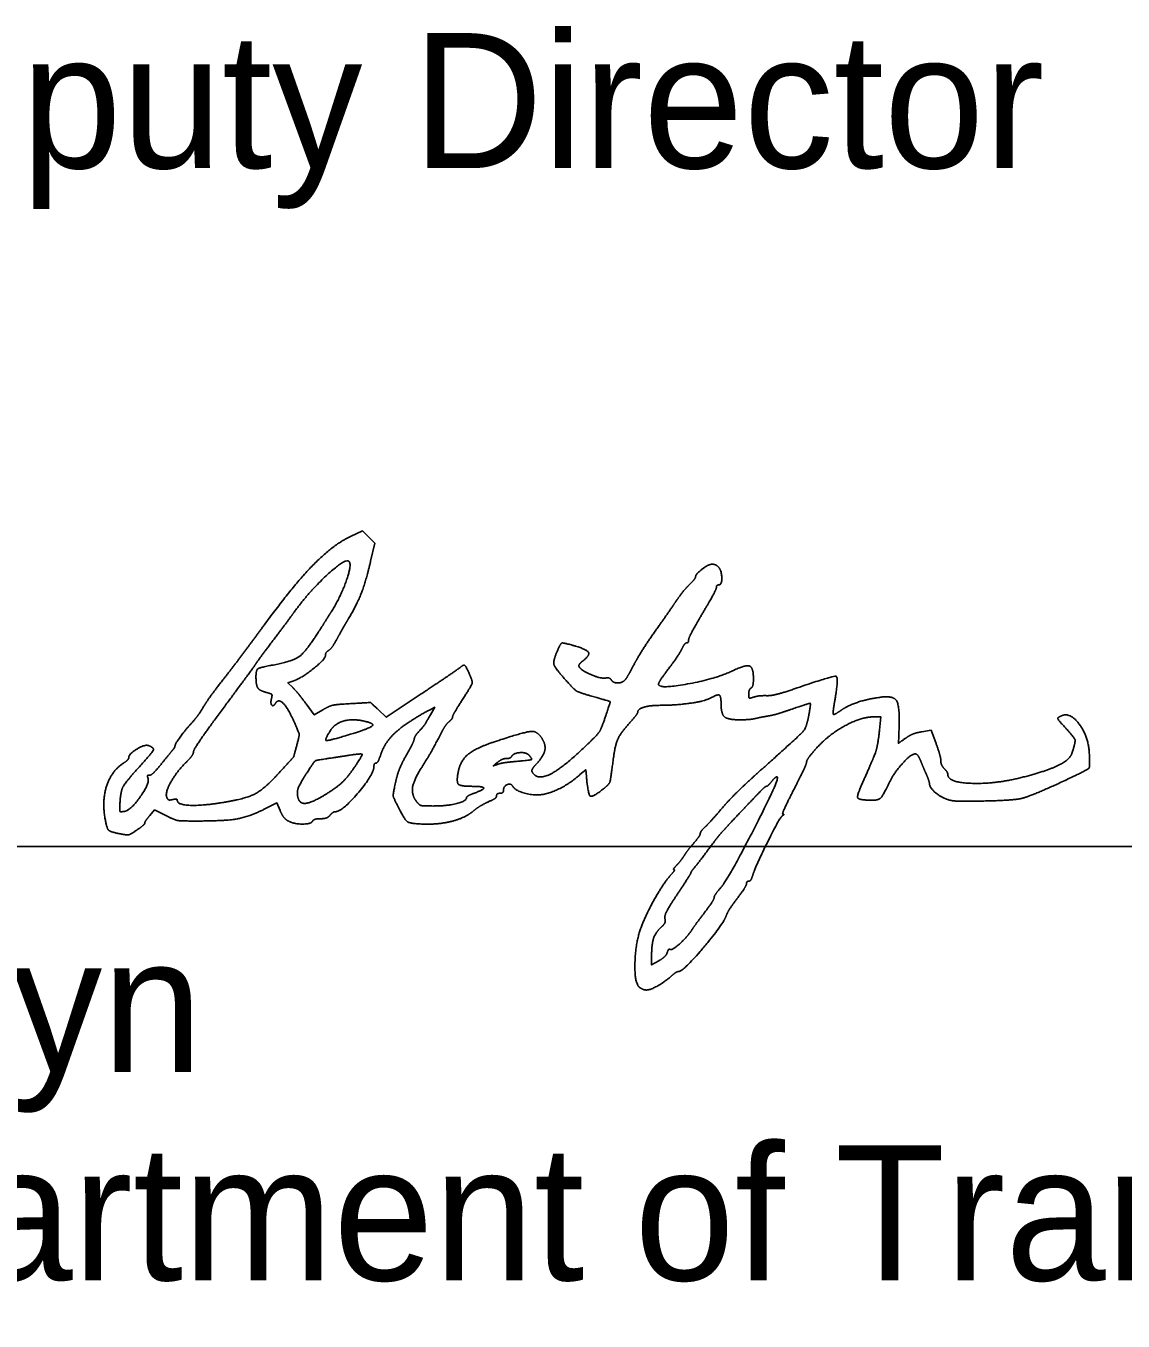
# Model space of a CAD drawing. Extents: x -6.4 to 34, y -4.2 to 22.
# Drawn here: x 25.708 to 26.846, y 7.34 to 8.682 of the extents above; entities that cross this region are included whole.
import ezdxf

# ---------------------------------------------------------------- set-up
doc = ezdxf.new("R2010")
doc.units = 0
for name, color, linetype in [('Default', 7, 'Continuous'), ('SH_Data', 7, 'Continuous'), ('SH_Text', 7, 'Continuous')]:
    doc.layers.add(name, color=color, linetype=linetype)

msp = doc.modelspace()

# ---------------------------------------------------------------- linework, layer by layer
at = {"layer": 'Default'}
for points in [[(26.0447, 8.153), (26.0573, 8.1589), (26.0637, 8.1525), (26.0701, 8.1461), (26.0656, 8.1274)], [(25.9848, 8.003), (25.9798, 8.0014), (25.9849, 7.9963)], [(25.9986, 7.9796), (26.0071, 7.9681), (26.0159, 7.9733)], [(26.0737, 7.9733), (26.0819, 7.9657), (26.1181, 7.9898)], [(26.1276, 7.9681), (26.1321, 7.976), (26.1266, 7.9731)], [(26.5935, 7.9522), (26.595, 7.966), (26.5871, 7.966)], [(26.6373, 7.9505), (26.647, 7.9521), (26.6521, 7.9385)], [(26.2894, 7.9044), (26.2887, 7.9112), (26.2828, 7.9061)], [(25.9718, 7.8688), (25.9684, 7.8768), (25.9546, 7.8699)], [(25.8531, 7.8637), (25.8416, 7.8695), (25.8366, 7.8637)], [(26.3571, 7.7183), (26.3571, 7.7089), (26.3647, 7.7132)]]:
    msp.add_lwpolyline(points, dxfattribs=at)
for points in [[(25.9551, 8.0611), (25.9848, 8.1017), (26.0266, 8.1446), (26.0447, 8.153)], [(26.0432, 8.1272), (26.0396, 8.1308), (26.001, 8.0951), (25.9857, 8.0738)], [(26.0249, 8.0752), (26.0344, 8.09), (26.0464, 8.1241), (26.0432, 8.1272)], [(26.0656, 8.1274), (26.0607, 8.1063), (26.0515, 8.0827), (26.0421, 8.0668)], [(26.4027, 8.1111), (26.4027, 8.1139), (26.4159, 8.1242), (26.4197, 8.1243)], [(26.4197, 8.1243), (26.4217, 8.1243), (26.4247, 8.1231), (26.4263, 8.1215)], [(26.4263, 8.1215), (26.4297, 8.118), (26.4301, 8.1028), (26.4267, 8.1028)], [(26.3823, 8.0858), (26.3863, 8.0916), (26.3925, 8.0993), (26.3961, 8.103)], [(26.3961, 8.103), (26.3998, 8.1066), (26.4027, 8.1103), (26.4027, 8.1111)], [(26.4243, 8.1002), (26.4243, 8.0989), (26.4179, 8.0868), (26.4099, 8.0734)], [(26.4267, 8.1028), (26.4254, 8.1028), (26.4243, 8.1016), (26.4243, 8.1002)], [(26.3607, 8.0548), (26.3687, 8.066), (26.3784, 8.0799), (26.3823, 8.0858)], [(25.9857, 8.0738), (25.9821, 8.0689), (25.9727, 8.0562), (25.9647, 8.0457)], [(26.0144, 8.0585), (26.0177, 8.0637), (26.0224, 8.0712), (26.0249, 8.0752)], [(26.4099, 8.0734), (26.402, 8.06), (26.3955, 8.0476), (26.3955, 8.0459)], [(25.915, 8.0077), (25.9239, 8.019), (25.9419, 8.0431), (25.9551, 8.0611)], [(25.9646, 8.0198), (25.9852, 8.0236), (25.9993, 8.0345), (26.0144, 8.0585)], [(26.0421, 8.0668), (26.0385, 8.0608), (26.0333, 8.0516), (26.0305, 8.0464)], [(25.9647, 8.0457), (25.9568, 8.0352), (25.9487, 8.0242), (25.9467, 8.0213)], [(26.0305, 8.0464), (26.0276, 8.0411), (26.0238, 8.0359), (26.022, 8.0348)], [(26.3393, 8.0212), (26.3432, 8.0284), (26.3528, 8.0435), (26.3607, 8.0548)], [(26.3955, 8.0459), (26.3955, 8.0442), (26.3946, 8.0428), (26.3935, 8.0428)], [(26.022, 8.0348), (26.0202, 8.0338), (26.0187, 8.0313), (26.0187, 8.0294)], [(26.2685, 8.0036), (26.257, 8.0166), (26.2547, 8.0234), (26.2587, 8.033)], [(26.2587, 8.033), (26.2624, 8.0421), (26.2656, 8.0431), (26.2783, 8.0393)], [(26.2783, 8.0393), (26.2903, 8.0358), (26.2931, 8.0296), (26.2854, 8.0238)], [(26.3883, 8.0362), (26.3865, 8.0325), (26.3804, 8.0234), (26.3747, 8.016)], [(26.3935, 8.0428), (26.3924, 8.0428), (26.3901, 8.0398), (26.3883, 8.0362)], [(25.9467, 8.0213), (25.9448, 8.0183), (25.9294, 7.9974), (25.9126, 7.9747)], [(25.9467, 8.0077), (25.9467, 8.0146), (25.9508, 8.0173), (25.9646, 8.0198)], [(26.0187, 8.0294), (26.0187, 8.0257), (25.993, 8.0056), (25.9848, 8.003)], [(26.1572, 8.0163), (26.1618, 8.0201), (26.1641, 8.0192), (26.1671, 8.0126)], [(26.2854, 8.0238), (26.2827, 8.0217), (26.2812, 8.0188), (26.2822, 8.0175)], [(26.3301, 8.005), (26.3314, 8.0066), (26.3355, 8.0139), (26.3393, 8.0212)], [(26.4419, 8.0141), (26.4549, 8.0203), (26.4627, 8.0172), (26.4627, 8.0058)], [(25.8934, 7.9783), (25.8964, 7.9831), (25.9061, 7.9963), (25.915, 8.0077)], [(25.9577, 7.9913), (25.9506, 7.9931), (25.9467, 7.9988), (25.9467, 8.0077)], [(26.1181, 7.9898), (26.138, 8.0031), (26.1556, 8.015), (26.1572, 8.0163)], [(26.1671, 8.0126), (26.1715, 8.003), (26.1706, 7.9989), (26.1603, 7.983)], [(26.2822, 8.0175), (26.2849, 8.0137), (26.3048, 8.0055), (26.3094, 8.0063)], [(26.3094, 8.0063), (26.3117, 8.0067), (26.3142, 8.0059), (26.3151, 8.0045)], [(26.3151, 8.0045), (26.3172, 8.001), (26.3272, 8.0013), (26.3301, 8.005)], [(26.3747, 8.016), (26.369, 8.0085), (26.3643, 8.0012), (26.3643, 7.9999)], [(26.3643, 7.9999), (26.3643, 7.9946), (26.4239, 8.0055), (26.4419, 8.0141)], [(26.4627, 8.0058), (26.4627, 8.0012), (26.4617, 7.9968), (26.4603, 7.996)], [(26.5051, 7.995), (26.5454, 8.0089), (26.5514, 8.0073), (26.5472, 7.9834)], [(25.9628, 7.985), (25.9637, 7.9886), (25.9625, 7.9901), (25.9577, 7.9913)], [(25.9849, 7.9963), (25.9877, 7.9935), (25.9939, 7.986), (25.9986, 7.9796)], [(26.2919, 7.9884), (26.2812, 7.9915), (26.2763, 7.9947), (26.2685, 8.0036)], [(26.4603, 7.996), (26.459, 7.9951), (26.4579, 7.9923), (26.4579, 7.9896)], [(26.4763, 7.988), (26.4804, 7.9878), (26.4934, 7.991), (26.5051, 7.995)], [(25.8771, 7.9564), (25.8837, 7.9638), (25.888, 7.9695), (25.8934, 7.9783)], [(25.9671, 7.9803), (25.9647, 7.9764), (25.9615, 7.9799), (25.9628, 7.985)], [(25.9859, 7.9617), (25.9798, 7.9753), (25.97, 7.985), (25.9671, 7.9803)], [(26.0159, 7.9733), (26.0225, 7.9772), (26.03, 7.9789), (26.0452, 7.9798)], [(26.0452, 7.9798), (26.0655, 7.9809), (26.0656, 7.9809), (26.0737, 7.9733)], [(26.1603, 7.983), (26.1551, 7.9749), (26.1507, 7.9673), (26.1507, 7.9662)], [(26.3087, 7.9647), (26.3144, 7.9815), (26.314, 7.9821), (26.2919, 7.9884)], [(26.367, 7.978), (26.3555, 7.978), (26.3427, 7.9742), (26.3427, 7.9708)], [(26.4177, 7.9853), (26.4121, 7.9823), (26.3819, 7.978), (26.367, 7.978)], [(26.4291, 7.9806), (26.4291, 7.9879), (26.4254, 7.9895), (26.4177, 7.9853)], [(26.4485, 7.963), (26.436, 7.963), (26.4291, 7.9693), (26.4291, 7.9806)], [(26.4579, 7.9896), (26.4579, 7.9857), (26.459, 7.9852), (26.4633, 7.9866)], [(26.4633, 7.9866), (26.4663, 7.9875), (26.4721, 7.9881), (26.4763, 7.988)], [(26.5203, 7.9684), (26.5224, 7.9799), (26.5207, 7.9803), (26.4997, 7.9731)], [(26.5472, 7.9834), (26.5459, 7.9758), (26.5452, 7.9692), (26.5456, 7.9687)], [(26.5532, 7.9726), (26.5604, 7.9776), (26.5787, 7.9839), (26.5923, 7.9861)], [(26.5923, 7.9861), (26.607, 7.9884), (26.6146, 7.978), (26.6139, 7.9567)], [(25.9126, 7.9747), (25.8958, 7.9521), (25.882, 7.9319), (25.8819, 7.93)], [(26.1266, 7.9731), (26.1032, 7.9605), (26.0804, 7.9399), (26.0763, 7.9274)], [(26.1148, 7.9499), (26.1203, 7.9559), (26.1228, 7.9595), (26.1276, 7.9681)], [(26.1507, 7.9662), (26.1507, 7.9651), (26.1491, 7.9628), (26.1472, 7.9612)], [(26.2904, 7.9374), (26.3008, 7.9474), (26.305, 7.9536), (26.3087, 7.9647)], [(26.3427, 7.9708), (26.3427, 7.9699), (26.3385, 7.9645), (26.3334, 7.9587)], [(26.4651, 7.9644), (26.4618, 7.9636), (26.4543, 7.963), (26.4485, 7.963)], [(26.4783, 7.967), (26.4744, 7.9663), (26.4684, 7.9652), (26.4651, 7.9644)], [(26.4755, 7.9154), (26.511, 7.947), (26.5179, 7.9552), (26.5203, 7.9684)], [(26.4997, 7.9731), (26.4919, 7.9704), (26.4823, 7.9676), (26.4783, 7.967)], [(26.5871, 7.966), (26.5745, 7.966), (26.5407, 7.9475), (26.5285, 7.934)], [(26.5456, 7.9687), (26.5461, 7.9682), (26.5495, 7.97), (26.5532, 7.9726)], [(26.7839, 7.9573), (26.7786, 7.963), (26.7784, 7.9657), (26.783, 7.9674)], [(26.783, 7.9674), (26.7916, 7.9707), (26.81, 7.9458), (26.811, 7.9295)], [(25.8627, 7.9359), (25.8627, 7.9376), (25.8719, 7.9506), (25.8771, 7.9564)], [(25.9892, 7.9372), (25.9918, 7.947), (25.9915, 7.9492), (25.9859, 7.9617)], [(26.0244, 7.9525), (26.0173, 7.9418), (26.0219, 7.941), (26.0463, 7.9485)], [(26.0569, 7.962), (26.0461, 7.9642), (26.0287, 7.9591), (26.0244, 7.9525)], [(26.0463, 7.9485), (26.0656, 7.9544), (26.0696, 7.9595), (26.0569, 7.962)], [(26.1403, 7.9519), (26.1322, 7.9365), (26.1244, 7.9227), (26.1182, 7.913)], [(26.1472, 7.9612), (26.1452, 7.9596), (26.1421, 7.9554), (26.1403, 7.9519)], [(26.1941, 7.9402), (26.226, 7.9508), (26.2394, 7.9512), (26.2444, 7.9418)], [(26.3334, 7.9587), (26.3249, 7.9493), (26.3192, 7.9367), (26.3176, 7.924)], [(26.5788, 7.9043), (26.5878, 7.9242), (26.5919, 7.9374), (26.5935, 7.9522)], [(26.6139, 7.9567), (26.6132, 7.9383), (26.613, 7.9386), (26.6208, 7.9441)], [(26.6208, 7.9441), (26.6246, 7.9468), (26.632, 7.9497), (26.6373, 7.9505)], [(26.7931, 7.9282), (26.797, 7.94), (26.7955, 7.9449), (26.7839, 7.9573)], [(25.9695, 7.9067), (25.9856, 7.9242), (25.9859, 7.9247), (25.9892, 7.9372)], [(26.1024, 7.9258), (26.1068, 7.9335), (26.1106, 7.9412), (26.1108, 7.9429)], [(26.1108, 7.9429), (26.1111, 7.9446), (26.1129, 7.9478), (26.1148, 7.9499)], [(26.1565, 7.9091), (26.1586, 7.9204), (26.1748, 7.9338), (26.1941, 7.9402)], [(26.2334, 7.9085), (26.2388, 7.8999), (26.2655, 7.9134), (26.2904, 7.9374)], [(26.2444, 7.9418), (26.2477, 7.9357), (26.2443, 7.9243), (26.2368, 7.9164)], [(26.6521, 7.9385), (26.6548, 7.9311), (26.6571, 7.9229), (26.6571, 7.9204)], [(25.8101, 7.9186), (25.8126, 7.9202), (25.8147, 7.9226), (25.8148, 7.9239)], [(25.8148, 7.9239), (25.8148, 7.9277), (25.8316, 7.9377), (25.8354, 7.9362)], [(25.8354, 7.9362), (25.8413, 7.9339), (25.8391, 7.929), (25.8247, 7.9131)], [(25.8482, 7.9168), (25.8536, 7.9234), (25.859, 7.9301), (25.8603, 7.9317)], [(25.8603, 7.9317), (25.8617, 7.9332), (25.8627, 7.9352), (25.8627, 7.9359)], [(25.8819, 7.93), (25.8819, 7.928), (25.8785, 7.9231), (25.8745, 7.9192)], [(26.0271, 7.9237), (26.0094, 7.9211), (26.0073, 7.92), (26, 7.9088)], [(26.0445, 7.9264), (26.0389, 7.9255), (26.0311, 7.9243), (26.0271, 7.9237)], [(26.0495, 7.9147), (26.0573, 7.9261), (26.0564, 7.9282), (26.0445, 7.9264)], [(26.0763, 7.9274), (26.0746, 7.9222), (26.0723, 7.918), (26.0711, 7.918)], [(26.0915, 7.898), (26.0931, 7.9057), (26.098, 7.9182), (26.1024, 7.9258)], [(26.2118, 7.9249), (26.211, 7.9237), (26.2086, 7.9228), (26.2062, 7.9228)], [(26.2302, 7.926), (26.2274, 7.9293), (26.214, 7.9286), (26.2118, 7.9249)], [(26.2143, 7.9196), (26.2311, 7.9211), (26.2335, 7.9221), (26.2302, 7.926)], [(26.3176, 7.924), (26.3147, 7.9015), (26.313, 7.896), (26.3073, 7.8915)], [(26.5285, 7.934), (26.5227, 7.9275), (26.5179, 7.9209), (26.5179, 7.9194)], [(26.6304, 7.9276), (26.626, 7.9276), (26.6078, 7.907), (26.6031, 7.8969)], [(26.6359, 7.921), (26.6344, 7.9246), (26.6319, 7.9276), (26.6304, 7.9276)], [(26.7442, 7.904), (26.7678, 7.9102), (26.7908, 7.9216), (26.7931, 7.9282)], [(26.811, 7.9295), (26.812, 7.9142), (26.8093, 7.9111), (26.7859, 7.9001)], [(25.7899, 7.8623), (25.7869, 7.8808), (25.7977, 7.9109), (25.8101, 7.9186)], [(25.8247, 7.9131), (25.811, 7.898), (25.806, 7.8878), (25.8055, 7.874)], [(25.8359, 7.9055), (25.8373, 7.9051), (25.8429, 7.9102), (25.8482, 7.9168)], [(25.8745, 7.9192), (25.8647, 7.9096), (25.8523, 7.8875), (25.8541, 7.8828)], [(26.0196, 7.886), (26.0308, 7.893), (26.0418, 7.9035), (26.0495, 7.9147)], [(26.0691, 7.915), (26.069, 7.9064), (26.0359, 7.8676), (26.0287, 7.8676)], [(26.0711, 7.918), (26.07, 7.918), (26.0691, 7.9166), (26.0691, 7.915)], [(26.1182, 7.913), (26.1103, 7.9004), (26.108, 7.8852), (26.1131, 7.8784)], [(26.1974, 7.919), (26.1928, 7.9152), (26.1928, 7.9152), (26.1975, 7.9168)], [(26.2062, 7.9228), (26.2039, 7.9228), (26.2, 7.921), (26.1974, 7.919)], [(26.1975, 7.9168), (26.2002, 7.9178), (26.2077, 7.919), (26.2143, 7.9196)], [(26.2368, 7.9164), (26.2341, 7.9135), (26.2325, 7.9099), (26.2334, 7.9085)], [(26.4314, 7.8727), (26.4387, 7.8811), (26.4585, 7.9003), (26.4755, 7.9154)], [(26.5179, 7.9194), (26.5179, 7.9178), (26.512, 7.905), (26.5047, 7.8908)], [(26.6419, 7.9068), (26.6401, 7.9109), (26.6374, 7.9173), (26.6359, 7.921)], [(26.6571, 7.9204), (26.6571, 7.9179), (26.6588, 7.9143), (26.6607, 7.9123)], [(26.6607, 7.9123), (26.6627, 7.9103), (26.6643, 7.9076), (26.6643, 7.9063)], [(25.8103, 7.868), (25.8166, 7.8689), (25.8367, 7.8974), (25.8347, 7.9026)], [(25.8347, 7.9026), (25.834, 7.9045), (25.8345, 7.9058), (25.8359, 7.9055)], [(25.913, 7.8773), (25.9358, 7.881), (25.9554, 7.8912), (25.9695, 7.9067)], [(26, 7.9088), (25.9918, 7.8961), (25.9887, 7.8863), (25.9909, 7.8805)], [(26.0935, 7.874), (26.089, 7.8831), (26.0888, 7.8853), (26.0915, 7.898)], [(26.1701, 7.894), (26.1586, 7.894), (26.1545, 7.8985), (26.1565, 7.9091)], [(26.2828, 7.9061), (26.2735, 7.8979), (26.2535, 7.8873), (26.2443, 7.8856)], [(26.3073, 7.8915), (26.2956, 7.8823), (26.2912, 7.8854), (26.2894, 7.9044)], [(26.4288, 7.7889), (26.4365, 7.7976), (26.4897, 7.9014), (26.4876, 7.9034)], [(26.4819, 7.8994), (26.4795, 7.8964), (26.4769, 7.894), (26.4762, 7.894)], [(26.4876, 7.9034), (26.4869, 7.9042), (26.4843, 7.9023), (26.4819, 7.8994)], [(26.5862, 7.8796), (26.5716, 7.8796), (26.57, 7.885), (26.5788, 7.9043)], [(26.6031, 7.8969), (26.5973, 7.8845), (26.5925, 7.8796), (26.5862, 7.8796)], [(26.6452, 7.8972), (26.6452, 7.8983), (26.6437, 7.9026), (26.6419, 7.9068)], [(26.6609, 7.8816), (26.6538, 7.8849), (26.6454, 7.8934), (26.6452, 7.8972)], [(26.6643, 7.9063), (26.6643, 7.8978), (26.7149, 7.8963), (26.7442, 7.904)], [(26.7859, 7.9001), (26.7511, 7.8838), (26.7301, 7.879), (26.6907, 7.8786)], [(25.9909, 7.8805), (25.9929, 7.8752), (26.0065, 7.8779), (26.0196, 7.886)], [(26.1651, 7.8822), (26.1651, 7.8832), (26.1689, 7.8854), (26.1734, 7.887)], [(26.1734, 7.887), (26.1837, 7.8908), (26.1822, 7.894), (26.1701, 7.894)], [(26.1963, 7.8843), (26.1963, 7.8829), (26.1939, 7.8807), (26.1909, 7.8794)], [(26.1999, 7.8868), (26.198, 7.8868), (26.1963, 7.8856), (26.1963, 7.8843)], [(26.2035, 7.8901), (26.2035, 7.8883), (26.2019, 7.8868), (26.1999, 7.8868)], [(26.213, 7.8941), (26.211, 7.8974), (26.2035, 7.8942), (26.2035, 7.8901)], [(26.2443, 7.8856), (26.2357, 7.8841), (26.2159, 7.8894), (26.213, 7.8941)], [(26.4674, 7.8862), (26.4633, 7.8819), (26.4527, 7.8708), (26.4439, 7.8615)], [(26.4762, 7.894), (26.4754, 7.894), (26.4714, 7.8904), (26.4674, 7.8862)], [(26.5047, 7.8908), (26.4974, 7.8767), (26.4923, 7.8651), (26.4933, 7.8651)], [(25.8055, 7.874), (25.8052, 7.8684), (25.806, 7.8674), (25.8103, 7.868)], [(25.8541, 7.8828), (25.855, 7.8804), (25.8574, 7.8795), (25.8604, 7.8803)], [(25.8604, 7.8803), (25.863, 7.8809), (25.8651, 7.8806), (25.8651, 7.8795)], [(25.8651, 7.8795), (25.8651, 7.8749), (25.8908, 7.8737), (25.913, 7.8773)], [(25.9546, 7.8699), (25.939, 7.8622), (25.9138, 7.858), (25.8839, 7.858)], [(26.1252, 7.8548), (26.1077, 7.8549), (26.1007, 7.8592), (26.0935, 7.874)], [(26.1131, 7.8784), (26.116, 7.8746), (26.1195, 7.8736), (26.1307, 7.8736)], [(26.1307, 7.8736), (26.1447, 7.8736), (26.1651, 7.8787), (26.1651, 7.8822)], [(26.1909, 7.8794), (26.1836, 7.8761), (26.176, 7.8716), (26.1717, 7.868)], [(26.413, 7.8523), (26.4159, 7.8551), (26.4242, 7.8643), (26.4314, 7.8727)], [(26.6907, 7.8786), (26.6758, 7.8784), (26.6655, 7.8794), (26.6609, 7.8816)], [(25.8065, 7.8446), (25.7956, 7.8466), (25.7917, 7.8507), (25.7899, 7.8623)], [(25.8366, 7.8637), (25.8338, 7.8605), (25.8315, 7.8571), (25.8315, 7.8561)], [(25.8839, 7.858), (25.8683, 7.858), (25.8624, 7.8591), (25.8531, 7.8637)], [(25.98, 7.8581), (25.9773, 7.8596), (25.9736, 7.8644), (25.9718, 7.8688)], [(26.0055, 7.858), (26.0036, 7.8548), (25.9861, 7.8549), (25.98, 7.8581)], [(26.0138, 7.8604), (26.0101, 7.8604), (26.0063, 7.8593), (26.0055, 7.858)], [(26.0235, 7.864), (26.0219, 7.862), (26.0175, 7.8604), (26.0138, 7.8604)], [(26.0287, 7.8676), (26.0275, 7.8676), (26.0252, 7.8659), (26.0235, 7.864)], [(26.1717, 7.868), (26.164, 7.8617), (26.1397, 7.8548), (26.1252, 7.8548)], [(26.4439, 7.8615), (26.4351, 7.8522), (26.4252, 7.841), (26.4219, 7.8365)], [(26.4925, 7.8633), (26.4899, 7.8615), (26.4646, 7.8105), (26.4617, 7.801)], [(26.4933, 7.8651), (26.4943, 7.8651), (26.494, 7.8643), (26.4925, 7.8633)], [(25.8232, 7.8487), (25.8166, 7.8442), (25.813, 7.8433), (25.8065, 7.8446)], [(25.8315, 7.8561), (25.8315, 7.8552), (25.8277, 7.8518), (25.8232, 7.8487)], [(26.4009, 7.8352), (26.4046, 7.8395), (26.4076, 7.8439), (26.4076, 7.8451)], [(26.4076, 7.8451), (26.4076, 7.8462), (26.41, 7.8495), (26.413, 7.8523)], [(26.3907, 7.8219), (26.3927, 7.825), (26.3973, 7.831), (26.4009, 7.8352)], [(26.4219, 7.8365), (26.4139, 7.8256), (26.4033, 7.8118), (26.4004, 7.8083)], [(26.3829, 7.812), (26.3852, 7.8144), (26.3888, 7.8189), (26.3907, 7.8219)], [(26.3771, 7.8022), (26.3798, 7.8051), (26.3812, 7.8076), (26.3804, 7.8076)], [(26.3804, 7.8076), (26.3795, 7.8076), (26.3806, 7.8095), (26.3829, 7.812)], [(26.3979, 7.8044), (26.3979, 7.8038), (26.3916, 7.7939), (26.3839, 7.7823)], [(26.4004, 7.8083), (26.399, 7.8067), (26.3979, 7.8049), (26.3979, 7.8044)], [(26.3469, 7.7496), (26.3528, 7.7644), (26.37, 7.7943), (26.3771, 7.8022)], [(26.4555, 7.793), (26.4555, 7.7917), (26.4513, 7.7849), (26.4461, 7.778)], [(26.4578, 7.7956), (26.4565, 7.7956), (26.4555, 7.7944), (26.4555, 7.793)], [(26.4617, 7.801), (26.4608, 7.798), (26.459, 7.7956), (26.4578, 7.7956)], [(26.3839, 7.7823), (26.3752, 7.7692), (26.3702, 7.7595), (26.3709, 7.7567)], [(26.4117, 7.7627), (26.4173, 7.7701), (26.4219, 7.7772), (26.4219, 7.7786)], [(26.4219, 7.7786), (26.4219, 7.7799), (26.425, 7.7845), (26.4288, 7.7889)], [(26.4461, 7.778), (26.4408, 7.7711), (26.4357, 7.7631), (26.4347, 7.7603)], [(26.3991, 7.7455), (26.4005, 7.7476), (26.4061, 7.7554), (26.4117, 7.7627)], [(26.3451, 7.6851), (26.3392, 7.6889), (26.3404, 7.7332), (26.3469, 7.7496)], [(26.3709, 7.7567), (26.3716, 7.7542), (26.37, 7.7506), (26.3673, 7.7482)], [(26.4347, 7.7603), (26.431, 7.7504), (26.3898, 7.702), (26.3852, 7.702)], [(26.3673, 7.7482), (26.3613, 7.7429), (26.3571, 7.7306), (26.3571, 7.7183)], [(26.3763, 7.7248), (26.3783, 7.7236), (26.3949, 7.7387), (26.3991, 7.7455)], [(26.3733, 7.7217), (26.374, 7.724), (26.3753, 7.7254), (26.3763, 7.7248)], [(26.3647, 7.7132), (26.3688, 7.7156), (26.3727, 7.7194), (26.3733, 7.7217)], [(26.3777, 7.6974), (26.3715, 7.6917), (26.3556, 7.6827), (26.3517, 7.6828)], [(26.3852, 7.702), (26.3838, 7.702), (26.3804, 7.6999), (26.3777, 7.6974)], [(26.3517, 7.6828), (26.35, 7.6828), (26.3471, 7.6839), (26.3451, 7.6851)]]:
    msp.add_open_spline(points, degree=2, dxfattribs=at)
at = {"layer": 'SH_Data'}
msp.add_line((24.5497, 7.8317), (28.0497, 7.8317), dxfattribs=at)

# ---------------------------------------------------------------- texts
at = {"layer": 'SH_Text'}
for s, p in [('District       Deputy Director', (24.5279, 8.535)), ('Pamela Boratyn', (24.5594, 7.5978)), ('Director, Department of Transportation', (24.5497, 7.3817))]:
    msp.add_text(s, height=0.14, dxfattribs=at).set_placement(p)

doc.saveas('drawing.dxf')
